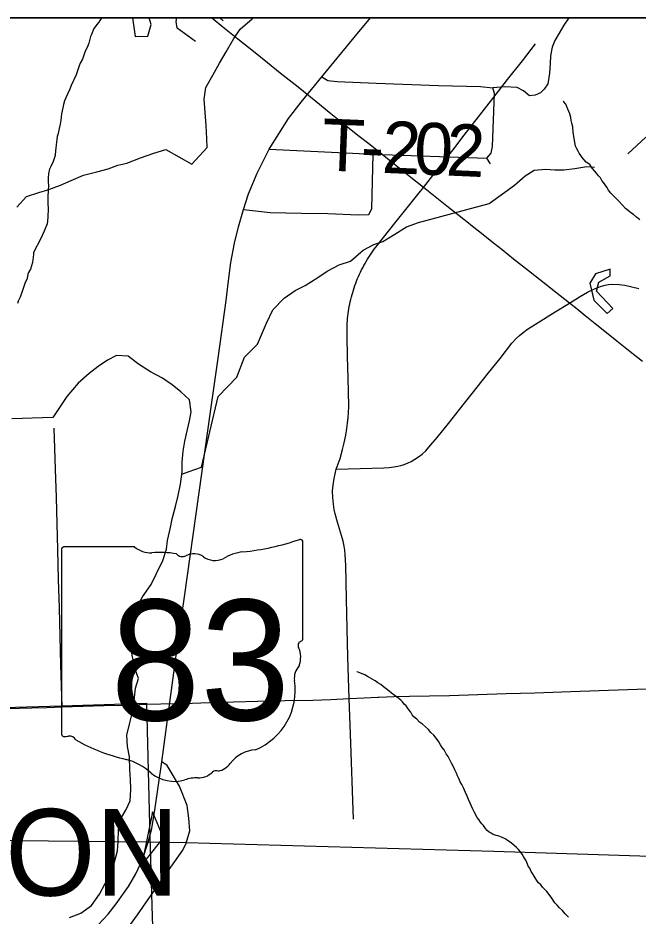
# Model space of a CAD drawing. Extents: x -6.1 to 38, y -7.7 to 22.
# Drawn here: x 4.922 to 5.6, y 19.918 to 20.9 of the extents above; entities that cross this region are included whole.
import ezdxf

# ---------------------------------------------------------------- set-up
doc = ezdxf.new("R2010")
doc.units = 0
for name, color, linetype in [('GM_X_City_Street', 7, 'Continuous'), ('GM_X_Corporation', 7, 'Continuous'), ('GM_X_Corporation_Text', 7, 'Continuous'), ('GM_X_County_Road', 7, 'Continuous'), ('GM_X_Minor_Lake', 7, 'Continuous'), ('GM_X_Minor_River', 7, 'Continuous'), ('GM_X_State_Location', 7, 'Continuous'), ('GM_X_State_Route', 7, 'Continuous'), ('GM_X_State_Shield', 7, 'Continuous'), ('GM_X_Township_Road', 7, 'Continuous'), ('GM_X_Township_Road_Text', 7, 'Continuous'), ('GM_X_US_Route', 7, 'Continuous'), ('SH_Data', 7, 'Continuous')]:
    doc.layers.add(name, color=color, linetype=linetype)

msp = doc.modelspace()

# ---------------------------------------------------------------- linework, layer by layer
at = {"layer": 'GM_X_City_Street'}
for points in [[(5.36528, 20.71486), (5.38443, 20.73933), (5.39713, 20.75558), (5.40983, 20.77181), (5.42541, 20.79185), (5.44099, 20.8119), (5.45714, 20.83261), (5.47328, 20.85332), (5.48757, 20.87159)], [(5.58858, 20.75152), (5.60794, 20.76955)], [(5.28423, 20.15611), (5.2835, 20.17889), (5.28278, 20.20169), (5.28193, 20.23274), (5.28148, 20.24872), (5.28104, 20.26471), (5.28065, 20.28337), (5.28025, 20.30203), (5.27976, 20.31308), (5.27935, 20.31817), (5.27864, 20.32281), (5.27756, 20.32814), (5.27574, 20.33447), (5.27132, 20.34906), (5.26878, 20.35799), (5.26772, 20.36292), (5.26679, 20.36851), (5.26612, 20.37584), (5.26599, 20.38317), (5.26652, 20.3893), (5.26758, 20.39663), (5.26998, 20.40702), (5.27407, 20.4187), (5.27678, 20.42821), (5.27848, 20.43557), (5.28025, 20.4442), (5.28149, 20.45125), (5.28239, 20.45726), (5.28303, 20.46339), (5.28334, 20.46846), (5.28358, 20.47578), (5.28283, 20.50684), (5.28227, 20.52976), (5.28172, 20.55267), (5.28182, 20.56368), (5.28196, 20.56633), (5.28215, 20.56897), (5.28239, 20.5716), (5.28268, 20.57423), (5.28301, 20.57686), (5.28334, 20.57947), (5.28377, 20.5821), (5.28424, 20.5847), (5.28477, 20.58729), (5.28529, 20.58989), (5.28591, 20.59246), (5.28652, 20.59503), (5.28724, 20.59759), (5.28795, 20.60012), (5.28875, 20.60266), (5.28956, 20.60517), (5.29041, 20.60768), (5.29131, 20.61016), (5.29252, 20.61325), (5.29327, 20.61508), (5.2943, 20.61752), (5.2954, 20.61993), (5.29649, 20.62232), (5.29767, 20.62471), (5.29886, 20.62706), (5.30014, 20.62939), (5.30142, 20.63172), (5.30275, 20.634), (5.30408, 20.63627), (5.3055, 20.63852), (5.30692, 20.64073), (5.30844, 20.64292), (5.30996, 20.64508), (5.31152, 20.64723), (5.31309, 20.64934), (5.31475, 20.65142), (5.3341, 20.67573), (5.34732, 20.69234), (5.36054, 20.70894), (5.36528, 20.71486)], [(5.26998, 20.40702), (5.29594, 20.40769), (5.3219, 20.40835), (5.32778, 20.40873), (5.3328, 20.40928), (5.33715, 20.41009), (5.34064, 20.411), (5.34429, 20.41212), (5.34834, 20.41366), (5.35192, 20.4154), (5.35587, 20.41771), (5.35993, 20.42022), (5.36388, 20.42341), (5.36774, 20.42698), (5.37122, 20.43074), (5.3802, 20.44136), (5.3924, 20.45675), (5.40461, 20.47214), (5.42391, 20.49649), (5.4364, 20.51224), (5.44889, 20.52799), (5.46176, 20.54446), (5.46652, 20.54973), (5.47012, 20.55295), (5.47398, 20.5563), (5.47875, 20.55989), (5.48756, 20.56544), (5.50917, 20.5789), (5.52474, 20.58815)], [(4.97055, 20.14701), (4.96992, 20.17007), (4.96929, 20.19312), (4.96844, 20.22418), (4.96759, 20.25524), (4.96674, 20.28629), (4.96629, 20.30267), (4.96585, 20.31904), (4.96511, 20.3475), (4.96437, 20.37595), (4.96338, 20.407), (4.96267, 20.42942), (4.96196, 20.45184)], [(5.28877, 20.02441), (5.2877, 20.05546), (5.28664, 20.08651), (5.28556, 20.11756), (5.2849, 20.13683), (5.28423, 20.15611)]]:
    msp.add_lwpolyline(points, dxfattribs=at)
at = {"layer": 'GM_X_Corporation'}
for points in [[(4.22089, 19.39843), (4.27649, 19.3997), (4.32704, 19.40086), (4.34441, 19.40116), (4.39909, 19.40211), (4.59553, 19.40667), (4.87412, 19.41274), (4.97606, 19.41491), (5.07728, 19.4172), (5.13005, 19.41862), (5.18283, 19.42005), (5.26822, 19.42235), (5.32463, 19.42402), (6.10501, 19.44291), (6.34755, 19.45258), (6.9731, 19.47266), (6.99327, 19.47331), (6.9774, 20.19314), (6.97663, 20.24175), (6.97563, 20.30513), (6.97445, 20.38052), (6.96628, 20.9), (2.1, 20.9)], [(8.04941, 20.9), (3.3101, 20.9)], [(7.14717, 20.9), (4.37651, 20.9), (4.37679, 20.89098), (4.28899, 20.88957), (4.28982, 20.85699), (4.38331, 20.85847), (4.38778, 20.70692), (4.81787, 20.71611), (4.83725, 20.23904), (4.79001, 20.23763), (4.79328, 20.14293), (4.96982, 20.1482), (5.06265, 20.15096), (5.06609, 20.01834), (5.06874, 19.91759), (5.08464, 19.50072), (5.08782, 19.41822), (5.14515, 19.41957), (5.32421, 19.42375), (5.35638, 19.42473), (5.69625, 19.43438)], [(3.57893, 20.04876), (4.40517, 20.00794), (4.52052, 20.00493), (5.06432, 19.99968), (5.10588, 19.99873), (5.44207, 19.98944), (5.85226, 19.97619), (6.03347, 19.96996), (6.05243, 19.96934), (6.44715, 19.95634), (6.50311, 19.95448), (6.5387, 19.95281), (6.57375, 19.95116), (6.60957, 19.94948), (6.64602, 19.94776), (6.72175, 19.94421), (6.77262, 19.94188), (6.8325, 19.93914), (6.8881, 19.93659), (7.17492, 19.92346)], [(3.57893, 20.04876), (4.40517, 20.00794), (4.52052, 20.00493), (5.06432, 19.99968), (5.10588, 19.99873), (5.44207, 19.98944), (5.85226, 19.97619), (6.03347, 19.96996), (6.05243, 19.96934), (6.44715, 19.95634), (6.50311, 19.95448), (6.5387, 19.95281), (6.57375, 19.95116), (6.60957, 19.94948), (6.64602, 19.94776), (6.72175, 19.94421), (6.77262, 19.94188), (6.8325, 19.93914), (6.8881, 19.93659), (7.17492, 19.92346)]]:
    msp.add_lwpolyline(points, dxfattribs=at)
at = {"layer": 'GM_X_County_Road'}
for points in [[(5.52474, 20.58815), (5.53582, 20.59511), (5.54455, 20.6002), (5.55121, 20.60372), (5.5556, 20.60555), (5.55972, 20.60683), (5.56375, 20.60793), (5.56733, 20.60857), (5.57081, 20.60894), (5.57914, 20.60875), (5.5851, 20.60802), (5.60048, 20.60417)], [(5.10609, 19.99819), (5.10995, 20.01164), (5.1089, 20.02547), (5.10723, 20.03909), (5.09863, 20.06046), (5.08522, 20.08309), (5.07936, 20.08707)], [(4.92492, 19.83193), (4.94736, 19.83941), (4.98214, 19.85492), (5.01189, 19.87105), (5.02509, 19.88257), (5.03766, 19.8985), (5.05275, 19.91987), (5.06783, 19.94145), (5.08481, 19.96576), (5.10241, 19.99048), (5.10609, 19.99819)]]:
    msp.add_lwpolyline(points, dxfattribs=at)
at = {"layer": 'GM_X_Minor_Lake'}
msp.add_line((5.14651, 20.8969), (5.14298, 20.9), dxfattribs=at)
for points in [[(5.04738, 20.9), (5.05045, 20.87959), (5.06407, 20.88)], [(5.06407, 20.88), (5.06781, 20.89292), (5.06551, 20.9)], [(5.11633, 20.87442), (5.09621, 20.88881), (5.09504, 20.89602), (5.09592, 20.9)], [(5.56921, 20.62527), (5.55295, 20.62029), (5.54694, 20.61003), (5.55118, 20.59143), (5.566, 20.57704), (5.57203, 20.58237)], [(5.57203, 20.58237), (5.55417, 20.60131), (5.55678, 20.61119), (5.56924, 20.61805), (5.56921, 20.62527)], [(5.06939, 20.03217), (5.05863, 19.98013), (5.06279, 19.98052), (5.08124, 20.0041)], [(5.08124, 20.0041), (5.06939, 20.03217)]]:
    msp.add_lwpolyline(points, dxfattribs=at)
at = {"layer": 'GM_X_Minor_River'}
for points in [[(4.92119, 20.69311), (4.93174, 20.70491), (4.94497, 20.70912), (4.95479, 20.71218), (4.96878, 20.71715), (4.98049, 20.72249), (4.99371, 20.72822), (5.00846, 20.73167), (5.02093, 20.73512), (5.03152, 20.73894), (5.04135, 20.74124), (5.05608, 20.74697), (5.07082, 20.75232), (5.08368, 20.75615), (5.11212, 20.74027), (5.12908, 20.75853), (5.12867, 20.76803), (5.12785, 20.78245), (5.12666, 20.7965), (5.12585, 20.81131), (5.12769, 20.82384), (5.1352, 20.83753), (5.14234, 20.85045), (5.14986, 20.863), (5.15813, 20.87745), (5.1649, 20.88772), (5.1781, 20.89914), (5.17903, 20.9)], [(5.01388, 20.9), (5.01263, 20.89818), (5.01078, 20.89548), (5.00854, 20.89278), (5.00669, 20.89046), (5.0052, 20.88854), (5.00266, 20.88203), (5.00156, 20.87972), (5.00086, 20.87667), (4.99979, 20.87247), (4.99798, 20.86787), (4.99614, 20.86442), (4.99469, 20.86059), (4.99289, 20.85486), (4.99031, 20.85063), (4.98922, 20.84757), (4.98778, 20.84336), (4.98598, 20.838), (4.98049, 20.82612), (4.97868, 20.82152), (4.97649, 20.81654), (4.97466, 20.8127), (4.9732, 20.80926), (4.97213, 20.80544), (4.97144, 20.80162), (4.97073, 20.79857), (4.97004, 20.79513), (4.96934, 20.7917), (4.96902, 20.78827), (4.96834, 20.78407), (4.96729, 20.77911), (4.96624, 20.77377), (4.96516, 20.77033), (4.96484, 20.76728), (4.96419, 20.76119), (4.96349, 20.75775), (4.96316, 20.75508), (4.96287, 20.74976), (4.96071, 20.74325), (4.95815, 20.73751), (4.95668, 20.73482), (4.95598, 20.73176), (4.95565, 20.7291), (4.95533, 20.72567), (4.95541, 20.72111), (4.9555, 20.71616), (4.95519, 20.71236), (4.95524, 20.70932), (4.95491, 20.70665), (4.95497, 20.70323), (4.95504, 20.69943), (4.9551, 20.69601), (4.95516, 20.69296), (4.95522, 20.68916), (4.95492, 20.68498), (4.95497, 20.68194), (4.95434, 20.67508), (4.95106, 20.66704), (4.94704, 20.65822), (4.93933, 20.64363), (4.93937, 20.64135), (4.93801, 20.63258), (4.93586, 20.62532), (4.93364, 20.62186), (4.93292, 20.61994), (4.93224, 20.61537), (4.92968, 20.60962), (4.92716, 20.60197), (4.92463, 20.5947), (4.92243, 20.59048), (4.92172, 20.5878)], [(5.60146, 20.67948), (5.59799, 20.68246), (5.59452, 20.68506), (5.59183, 20.68691), (5.58913, 20.68914), (5.58605, 20.69175), (5.58256, 20.69549), (5.57869, 20.6996), (5.57482, 20.70333), (5.56979, 20.70857), (5.56745, 20.71195), (5.5655, 20.71495), (5.56355, 20.71758), (5.56199, 20.72022), (5.56005, 20.72246), (5.55848, 20.7251), (5.55654, 20.72734), (5.55421, 20.73034), (5.55188, 20.73296), (5.54955, 20.73596), (5.54682, 20.73972), (5.54298, 20.74231), (5.54065, 20.74493), (5.53871, 20.74755), (5.53715, 20.74981), (5.53521, 20.75205), (5.53403, 20.75431), (5.53284, 20.75695), (5.53127, 20.75997), (5.52873, 20.77475), (5.52824, 20.78083), (5.5274, 20.78499), (5.52659, 20.78802), (5.52615, 20.79105), (5.52494, 20.79521), (5.52295, 20.8005), (5.52057, 20.80578), (5.51824, 20.80878), (5.51786, 20.80878)], [(5.10213, 20.40191), (5.12266, 20.40889), (5.14089, 20.48639), (5.16125, 20.50733), (5.16986, 20.52937), (5.18381, 20.54345), (5.19394, 20.56625), (5.20069, 20.58108), (5.21313, 20.59364), (5.22521, 20.60202), (5.23616, 20.60774), (5.24975, 20.61651), (5.25994, 20.62337), (5.27316, 20.63023), (5.28563, 20.63406), (5.29921, 20.64624), (5.31092, 20.65235), (5.32074, 20.65579), (5.33396, 20.66379), (5.34679, 20.67179), (5.35964, 20.67638), (5.43714, 20.69707), (5.46469, 20.71726), (5.47638, 20.72754), (5.4862, 20.73364), (5.49868, 20.7348), (5.50853, 20.73407), (5.51837, 20.73409), (5.53047, 20.73564), (5.54371, 20.73757), (5.55204, 20.73683)], [(4.97846, 19.91681), (4.99093, 19.92177), (5.00263, 19.93015), (5.01128, 19.94232), (5.01767, 19.9541), (5.02217, 19.9636), (5.02704, 19.97463), (5.03114, 19.98982), (5.03186, 20.00007), (5.03218, 20.01222), (5.03403, 20.02362), (5.04042, 20.03502), (5.04492, 20.04452), (5.04563, 20.05667), (5.0452, 20.06806), (5.0444, 20.07831), (5.04397, 20.09236), (5.04203, 20.10374), (5.04122, 20.11627), (5.04457, 20.12956), (5.04718, 20.13982), (5.04939, 20.15388), (5.05085, 20.16755), (5.05383, 20.17819), (5.05038, 20.18843), (5.0473, 20.20171), (5.04575, 20.21196), (5.04494, 20.22486), (5.04678, 20.23778), (5.05013, 20.25107), (5.05839, 20.26742), (5.06779, 20.28073), (5.0738, 20.29289), (5.08056, 20.30696), (5.08467, 20.3195), (5.08577, 20.32899), (5.08874, 20.34305), (5.09059, 20.35254), (5.09432, 20.36622), (5.0973, 20.378), (5.0999, 20.39053), (5.10174, 20.40383), (5.1017, 20.41446), (5.10278, 20.42661), (5.10463, 20.43763), (5.10761, 20.45017), (5.10984, 20.45966), (5.11132, 20.46954), (5.10975, 20.48282), (5.10025, 20.49153), (5.09076, 20.4991), (5.08013, 20.50629), (5.06724, 20.5131), (5.05396, 20.5218), (5.04257, 20.53051), (5.03007, 20.53124), (5.02025, 20.5259), (5.01007, 20.51904), (5.00025, 20.51142), (4.98819, 20.50076), (4.97576, 20.4863), (4.96711, 20.47299), (4.96033, 20.46348), (4.91568, 20.46186)], [(5.44871, 20.00525), (5.4468, 20.00597), (5.44452, 20.00631), (5.44146, 20.0074), (5.43915, 20.00888), (5.43685, 20.00998), (5.43492, 20.01184), (5.43298, 20.01409), (5.43064, 20.01747), (5.42909, 20.01934), (5.42754, 20.02122), (5.42559, 20.02384), (5.42403, 20.0261), (5.4205, 20.0325), (5.41931, 20.03514), (5.41773, 20.03853), (5.41615, 20.04192), (5.41456, 20.0457), (5.41298, 20.04947), (5.411, 20.05362), (5.40902, 20.05853), (5.40705, 20.06229), (5.40548, 20.06531), (5.4039, 20.0687), (5.40232, 20.07172), (5.40113, 20.07474), (5.39955, 20.07813), (5.39797, 20.08152), (5.396, 20.08567), (5.39404, 20.08906), (5.39207, 20.09283), (5.39012, 20.09583), (5.38776, 20.09997), (5.38582, 20.1026), (5.38386, 20.10561), (5.3819, 20.10899), (5.37918, 20.11275), (5.37646, 20.11612), (5.37337, 20.11911), (5.37065, 20.12248), (5.36756, 20.12509), (5.36409, 20.12807), (5.36101, 20.13029), (5.35791, 20.13366), (5.35483, 20.13626), (5.35289, 20.13851), (5.35132, 20.14115), (5.34976, 20.1434), (5.34782, 20.14603), (5.34626, 20.14828), (5.34432, 20.15015), (5.34239, 20.15239), (5.34045, 20.15426), (5.33814, 20.15612), (5.33583, 20.15798), (5.33275, 20.1602), (5.33044, 20.16206), (5.32774, 20.1643), (5.32465, 20.1669), (5.32157, 20.16913), (5.3185, 20.17136), (5.31543, 20.1732), (5.31235, 20.17543), (5.30391, 20.18022), (5.30121, 20.18207), (5.29815, 20.18316), (5.29586, 20.18426), (5.29394, 20.18498), (5.29242, 20.18534)], [(5.52359, 19.91723), (5.52011, 19.92097), (5.51701, 19.92434), (5.51392, 19.92732), (5.51121, 19.93032), (5.50888, 19.93294), (5.50459, 19.93894), (5.50342, 19.94083), (5.50147, 19.94345), (5.49992, 19.94533), (5.49721, 19.94832), (5.49528, 19.95018), (5.49334, 19.95243), (5.49102, 19.95467), (5.48907, 19.9573), (5.48712, 19.9603), (5.48516, 19.96369), (5.48282, 19.96707), (5.48123, 19.97085), (5.47967, 19.9731), (5.47888, 19.97499), (5.47809, 19.97687), (5.4769, 19.97951), (5.47572, 19.98178), (5.47455, 19.98365), (5.47299, 19.98591), (5.47104, 19.98854), (5.4691, 19.99116), (5.46678, 19.9934), (5.46446, 19.99564), (5.46137, 19.99825), (5.45676, 20.00121), (5.45446, 20.00269), (5.45063, 20.00452), (5.44871, 20.00525)]]:
    msp.add_lwpolyline(points, dxfattribs=at)
at = {"layer": 'GM_X_State_Route'}
for points in [[(5.06453, 19.99914), (5.06847, 20.01415), (5.07203, 20.03657), (5.07936, 20.08707), (5.09779, 20.22221), (5.10429, 20.26726), (5.12001, 20.37894), (5.13321, 20.47478), (5.14138, 20.53063), (5.14955, 20.59118), (5.15185, 20.60983), (5.15479, 20.63267), (5.15897, 20.65404), (5.16317, 20.67164), (5.16882, 20.69071), (5.17427, 20.70768), (5.18349, 20.73031), (5.19678, 20.75665), (5.21789, 20.78999), (5.23168, 20.80804), (5.25419, 20.83553), (5.28969, 20.87871), (5.3072, 20.9)], [(5.41456, 20.67558), (5.40423, 20.68382), (5.3909, 20.69444), (5.37818, 20.70458), (5.36528, 20.71486), (5.35152, 20.72569), (5.33304, 20.74023), (5.32002, 20.75077), (5.30699, 20.7613), (5.29363, 20.77161), (5.28025, 20.78193), (5.26398, 20.7953), (5.24771, 20.80867), (5.22823, 20.82421), (5.20876, 20.83975), (5.19473, 20.85113), (5.17951, 20.86348), (5.16262, 20.87668), (5.14774, 20.8886), (5.13353, 20.9)], [(5.60447, 20.52437), (5.59096, 20.53518), (5.5766, 20.54667), (5.56507, 20.55589), (5.55289, 20.56564), (5.54166, 20.57461), (5.53293, 20.58159), (5.52474, 20.58815), (5.50938, 20.60033), (5.49888, 20.60866), (5.48005, 20.62359), (5.46374, 20.63652), (5.45107, 20.64657), (5.44181, 20.65391), (5.42856, 20.66442), (5.41695, 20.67368), (5.41456, 20.67558)], [(5.01001, 19.90898), (5.02069, 19.9205), (5.02975, 19.93165), (5.04311, 19.95067), (5.05107, 19.96449), (5.05841, 19.98042), (5.06453, 19.99914)]]:
    msp.add_lwpolyline(points, dxfattribs=at)
at = {"layer": 'GM_X_State_Shield'}
for p, q in [((4.96977, 20.31837), (4.96977, 20.11825)), ((5.04958, 20.32182), (4.97237, 20.32182)), ((5.23344, 20.22209), (5.23344, 20.32678)), ((5.23341, 20.22212), (5.23344, 20.22209))]:
    msp.add_line(p, q, dxfattribs=at)
for centre, radius, start, end in [((5.13951, 20.59465), 0.27962, 275.84447, 288.90645), ((5.23051, 20.32721), 0.00294, 351.86209, 97.738), ((4.97279, 20.3188), 0.00305, 98.1301, 188.1301), ((5.06797, 20.34505), 0.02963, 231.61951, 271.11188), ((5.07779, 20.20947), 0.10636, 80.48669, 94.98827), ((5.10194, 20.31984), 0.00855, 219.79206, 297.10237), ((5.11449, 20.29671), 0.01777, 54.46668, 119.14113), ((5.13743, 20.32843), 0.02138, 233.85621, 294.82819), ((5.17518, 20.26069), 0.05625, 97.34618, 120.76885), ((5.2303, 20.22169), 0.00314, 289.60381, 7.73413), ((5.23276, 20.2144), 0.00454, 107.94398, 210.33697), ((5.20386, 20.20117), 0.02727, 340.03296, 23.64957), ((5.24395, 20.17828), 0.01984, 136.8065, 186.92959), ((5.15518, 20.16496), 0.06994, 292.30889, 8.98584), ((4.97282, 20.11781), 0.00308, 171.95839, 258.30661), ((4.97329, 20.13829), 0.02352, 267.33899, 280.60386), ((4.9781, 20.10671), 0.00848, 29.74838, 93.27175), ((5.08516, 20.28651), 0.20192, 240.41292, 257.1985), ((5.18467, 20.06207), 0.0383, 94.40312, 142.57675), ((5.02496, 20.02835), 0.06318, 47.18416, 75.83597), ((5.13614, 20.09886), 0.0226, 282.87319, 323.27711), ((5.09329, 20.10571), 0.04009, 230.70037, 286.29184), ((5.11938, 20.09073), 0.02136, 268.77702, 315.54927), ((5.1387, 20.07135), 0.00601, 65.75173, 132.64842), ((5.11645, 20.03652), 0.03294, 85.69512, 111.20995)]:
    msp.add_arc(centre, radius, start, end, dxfattribs=at)
at = {"layer": 'GM_X_Township_Road'}
msp.add_line((5.30879, 20.69155), (5.31025, 20.75105), dxfattribs=at)
for points in [[(5.524, 20.9), (5.51865, 20.89219), (5.51329, 20.88326), (5.50888, 20.8753), (5.50595, 20.86818), (5.50406, 20.85875), (5.50344, 20.85037), (5.50301, 20.83968), (5.50092, 20.82794), (5.49715, 20.82208), (5.49296, 20.8181), (5.4871, 20.81558), (5.48102, 20.81496), (5.47452, 20.82041), (5.46743, 20.82401), (5.45399, 20.82459), (5.44114, 20.82356)], [(5.25419, 20.83553), (5.2606, 20.83172), (5.27086, 20.83067), (5.3134, 20.82878), (5.38149, 20.82627), (5.42759, 20.82501), (5.44114, 20.82356)], [(5.43827, 20.74057), (5.43429, 20.74686), (5.43911, 20.75231), (5.44058, 20.75964), (5.44267, 20.81726), (5.44114, 20.82356)], [(5.19678, 20.75665), (5.31025, 20.75105), (5.43429, 20.74686)], [(5.16882, 20.69071), (5.19795, 20.68736), (5.2321, 20.68652), (5.26084, 20.6864), (5.29391, 20.68484), (5.30544, 20.68526), (5.30879, 20.69155)]]:
    msp.add_lwpolyline(points, dxfattribs=at)
at = {"layer": 'GM_X_US_Route'}
for points in [[(5.31539, 20.1577), (5.3164, 20.15775), (5.33313, 20.15822), (5.34985, 20.15868), (5.37173, 20.15915), (5.3936, 20.15962), (5.42465, 20.16061), (5.4557, 20.1616), (5.48675, 20.16258), (5.50645, 20.16321), (5.52614, 20.16383), (5.55719, 20.16488), (5.58824, 20.16592), (5.61929, 20.16697)], [(5.06273, 20.14984), (5.09379, 20.1507), (5.1126, 20.15123), (5.13142, 20.15175), (5.15788, 20.15259), (5.18433, 20.15342), (5.21428, 20.15395), (5.24422, 20.15447), (5.26422, 20.15529), (5.28423, 20.15611), (5.30032, 20.15693), (5.31539, 20.1577)], [(4.7936, 20.14184), (4.8232, 20.14286), (4.85279, 20.14387), (4.88385, 20.14467), (4.91058, 20.14535), (4.9373, 20.14604), (4.95392, 20.14652), (4.97055, 20.14701), (4.99345, 20.1477), (5.01635, 20.14839), (5.03954, 20.14911), (5.06273, 20.14984)]]:
    msp.add_lwpolyline(points, dxfattribs=at)
at = {"layer": 'SH_Data'}
msp.add_line((2.1, 20.9), (8.9, 20.9), dxfattribs=at)

# ---------------------------------------------------------------- texts
at = {"layer": 'GM_X_Corporation_Text'}
msp.add_text('CHARDON', height=0.094697, rotation=0.00001, dxfattribs=at).set_placement((4.45819, 19.94075))
at = {"layer": 'GM_X_State_Location'}
for s, p in [('s', (5.09863, 20.20501)), ('r', (5.09862, 20.20501))]:
    msp.add_text(s, height=0.000189, dxfattribs=at).set_placement(p)
msp.add_text('83', height=0.000189, rotation=0.00001, dxfattribs=at).set_placement((5.05094, 20.19123))
at = {"layer": 'GM_X_State_Shield'}
msp.add_text('83', height=0.131836, dxfattribs=at).set_placement((5.02342, 20.13236))
at = {"layer": 'GM_X_Township_Road_Text'}
for s, rotation, p in [('T', 357.66366, (5.25339, 20.73346)), ('2', 357.6576, (5.31917, 20.73078)), ('0', 357.6264, (5.35414, 20.72935)), ('2', 357.46479, (5.38907, 20.7279)), ('-', 357.67499, (5.29587, 20.73173))]:
    msp.add_text(s, height=0.05682, rotation=rotation, dxfattribs=at).set_placement(p)

doc.saveas('drawing.dxf')
